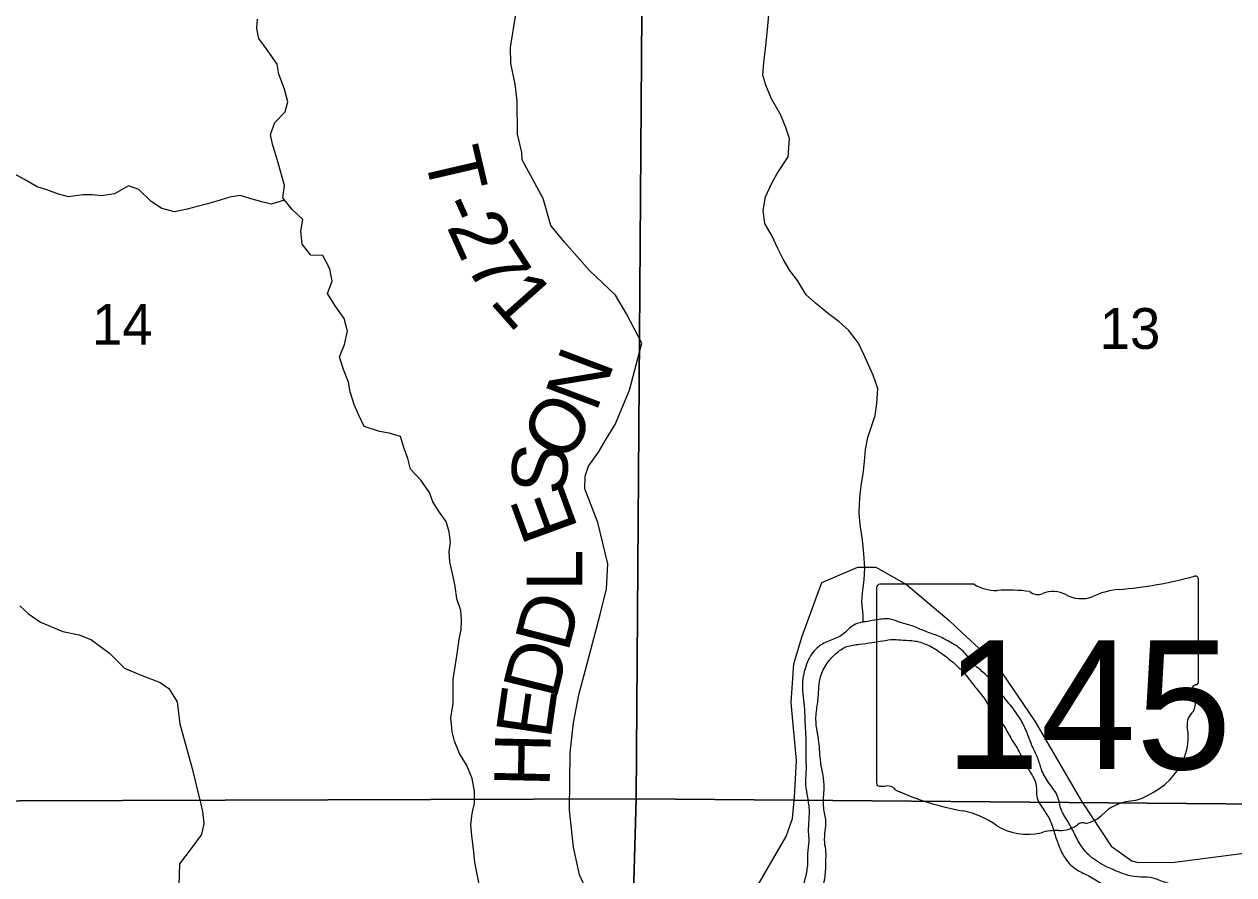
# Model space of a CAD drawing. Extents: x 2043100 to 2470832, y 443715 to 810583.
# Drawn here: x 2282180 to 2288721, y 589957 to 594559 of the extents above; entities that cross this region are included whole.
import ezdxf

# ---------------------------------------------------------------- set-up
doc = ezdxf.new("R2010")
doc.units = 0
for name, color, linetype in [('GM_X_Major_River', 7, 'Continuous'), ('GM_X_Minor_River', 7, 'Continuous'), ('GM_X_Section', 7, 'Continuous'), ('GM_X_Section_Text', 7, 'Continuous'), ('GM_X_State_Location', 7, 'Continuous'), ('GM_X_State_Route', 7, 'Continuous'), ('GM_X_State_Shield', 7, 'Continuous'), ('GM_X_Township_Road', 7, 'Continuous'), ('GM_X_Township_Road_Text', 7, 'Continuous')]:
    doc.layers.add(name, color=color, linetype=linetype)

msp = doc.modelspace()

# ---------------------------------------------------------------- linework, layer by layer
at = {"layer": 'GM_X_Major_River'}
for points in [[(2289253.1, 589996), (2289199.5, 589969), (2289141.9, 589937.9), (2289070.4, 589906.6), (2289016.7, 589881.6), (2288949, 589860.4), (2288881.2, 589845.2), (2288827.3, 589836.2), (2288763, 589843.1), (2288696.7, 589860), (2288646.5, 589863.2), (2288588.4, 589864.2), (2288526, 589883.2), (2288465.7, 589894.1), (2288407.5, 589901.1), (2288339.1, 589920), (2288268.6, 589942.9), (2288200.5, 589945.7), (2288136.1, 589958.6), (2288085.7, 589977.8), (2287952.3, 590051.7), (2287899.2, 590108.9), (2287859.9, 590178.4), (2287824.7, 590244), (2287787.5, 590311.5), (2287768.3, 590381.4), (2287725, 590448.8), (2287683.7, 590520.3), (2287662.6, 590584.1), (2287633.4, 590647.8), (2287606.2, 590717.5), (2287575, 590785.1), (2287533.8, 590848.6), (2287478.5, 590917.8), (2287429.3, 590985.1), (2287366, 591052.2), (2287313.1, 591099.4), (2287257.9, 591166.6), (2287191, 591213.6), (2287124.3, 591248.5), (2287055.7, 591273.4), (2286991.2, 591300.4), (2286916.7, 591323.2), (2286864.3, 591340.3), (2286792.2, 591337), (2286738.3, 591328.1), (2286666.6, 591308.8), (2286605.4, 591257.6), (2286537.8, 591224.3), (2286474.3, 591191.2), (2286421.5, 591122), (2286402.3, 591071.6), (2286389.5, 591003.2), (2286390.6, 590937), (2286397.8, 590869), (2286401, 590802.8), (2286404.2, 590734.7), (2286407.3, 590668.6), (2286406.4, 590604.4), (2286407.8, 590528.2), (2286404.9, 590460), (2286412.1, 590393.9), (2286423.4, 590322), (2286422.6, 590253.8), (2286419.7, 590189.5), (2286422.5, 590139.4), (2286415.7, 590073.2), (2286414.8, 590007), (2286402, 589936.6), (2286379.8, 589835.9), (2286367, 589765.5), (2286334.2, 589690.7), (2286311.2, 589634.2), (2286270.3, 589565.3), (2286235.2, 589510.5), (2286206.1, 589455.9), (2286164.9, 589405), (2286114, 589340), (2286073.1, 589275.1), (2286038, 589220.3), (2285977.1, 589149.1), (2285924.3, 589076), (2285851.4, 589006.6), (2285790.4, 588945.3), (2285733.3, 588892.2), (2285686.3, 588825.2), (2285639.2, 588772.3), (2285570.2, 588706.9), (2285509.2, 588647.7), (2285444.3, 588580.4)], [(2285417.4, 588451.6), (2286126.8, 589179.8), (2286173.7, 589250.8), (2286216.5, 589317.7), (2286257.3, 589390.6), (2286304.2, 589461.6), (2286341.2, 589518.4), (2286384.1, 589587.3), (2286442.2, 589700.6), (2286474.9, 589777.4), (2286482, 589829.7), (2286500.8, 589900.2), (2286513.5, 589976.6), (2286514.6, 590030.8), (2286515.7, 590080.9), (2286508.8, 590132.9), (2286511.7, 590195.1), (2286514.8, 590247.3), (2286503.5, 590319.3), (2286502.5, 590377.5), (2286505.6, 590427.7), (2286500.5, 590495.8), (2286487.2, 590565.7), (2286482.2, 590621.8), (2286477.3, 590675.8), (2286468.3, 590731.8), (2286461.1, 590799.9), (2286469.7, 590882.2), (2286476.4, 590956.6), (2286483.3, 591018.8), (2286516.1, 591093.6), (2286567.1, 591152.7), (2286628.5, 591191.8), (2286696.4, 591205), (2286764.3, 591214.2), (2286822.3, 591223.2), (2286882.2, 591230.3), (2286932.4, 591227.2), (2286996.5, 591222.3), (2287073.1, 591197.5), (2287141.9, 591154.6), (2287211, 591099.7), (2287266, 591044.5), (2287321.3, 590975.2), (2287376.6, 590904), (2287413.8, 590840.5), (2287473.1, 590769.3), (2287514.4, 590697.8), (2287555.6, 590632.4), (2287597.1, 590548.9), (2287634.2, 590489.3), (2287653.1, 590437.5), (2287656.1, 590381.4), (2287689.3, 590313.8), (2287728.5, 590250.3), (2287751.7, 590180.5), (2287777, 590110.8), (2287810.2, 590045.2), (2287873.3, 589984.1), (2287938, 589951.2), (2288008.8, 589910.3), (2288059.2, 589889.1), (2288192.6, 589823.2), (2288260.8, 589818.4), (2288315, 589811.3), (2288389.3, 589800.6), (2288451.4, 589795.6), (2288515.4, 589802.8), (2288577.5, 589799.8), (2288628.1, 589768.6), (2288696.6, 589745.7), (2288763, 589732.8), (2288828.8, 589748), (2288897, 589739.2), (2288966.5, 589776.5), (2289032.2, 589799.7), (2289103.8, 589827), (2289226.9, 589891.3), (2289296.1, 589942.6), (2289369.6, 589974), (2289429.3, 589999.1)]]:
    msp.add_spline(points, degree=3, dxfattribs=at)
at = {"layer": 'GM_X_Minor_River'}
for points in [[(2283552.7, 593808.5), (2283521.9, 593910.8), (2283511.5, 593962.8), (2283535.2, 594027), (2283590.9, 594085.5), (2283604.6, 594139.7), (2283588.1, 594207.6), (2283557.5, 594289.5), (2283547.1, 594343.5), (2283494.5, 594421.3), (2283448, 594481.1), (2283437.6, 594535.1), (2283441.3, 594587.2)], [(2286310.6, 593842.2), (2286317.7, 593940.5), (2286299.3, 594000.5), (2286268.9, 594070.4), (2286220.3, 594156.2), (2286189.8, 594230.1), (2286173.5, 594284), (2286179, 594352.2), (2286188.4, 594428.3), (2286196, 594494.4), (2286201.6, 594550.5), (2286207.1, 594610.7)], [(2286716.1, 591322.1), (2286716.4, 591363.4), (2286709.5, 591431.5), (2286712.8, 591483.7), (2286721.9, 591554), (2286725, 591618.2), (2286720, 591694.3), (2286713, 591768.4), (2286699.9, 591852.4), (2286695.1, 591912.5), (2286696.4, 591966.7), (2286699.8, 592016.8), (2286707, 592075.1), (2286716.3, 592127.3), (2286723.5, 592193.6), (2286728.7, 592257.8), (2286741.8, 592324.1), (2286763, 592388.5), (2286782.3, 592442.9), (2286791.5, 592507.2), (2286796.4, 592587.5), (2286771.4, 592661.3), (2286744.7, 592717.1), (2286721.9, 592768.9), (2286691.1, 592832.7), (2286638, 592904.2), (2286587.4, 592949.6), (2286528.7, 592993), (2286459.8, 593050.2), (2286409.2, 593095.7), (2286362.1, 593173.3), (2286319.3, 593226.8), (2286284.4, 593288.5), (2286255.6, 593346.3), (2286224.7, 593412.1), (2286185.7, 593481.7), (2286176.8, 593551.8), (2286187.8, 593626.1), (2286222.9, 593698.8), (2286252.3, 593751.2), (2286310.6, 593842.2)], [(2283588.1, 593607.8), (2283514.6, 593585.3), (2283464.4, 593598.8), (2283400.2, 593616.1), (2283347.9, 593631.6), (2283292, 593623), (2283222.2, 593602.2), (2283170.3, 593587.6), (2283114.4, 593573), (2283060.5, 593558.4), (2282992.7, 593543.6), (2282924.4, 593562.9), (2282865.9, 593600.3), (2282799.1, 593665.7), (2282742.9, 593685.1), (2282667.3, 593642.2), (2282597.4, 593631.4), (2282547.3, 593636.9), (2282497.2, 593636.3), (2282419.3, 593625.5), (2282365.1, 593638.9), (2282302.8, 593662.2), (2282250.5, 593679.7), (2282182, 593719), (2282048.8, 593790.8)], [(2284641.4, 589898.2), (2284628.7, 589960.1), (2284616, 590024.1), (2284609.1, 590098.1), (2284600.3, 590168.1), (2284595.6, 590228.2), (2284602.9, 590288.3), (2284614.3, 590344.5), (2284615.6, 590410.7), (2284602.8, 590478.6), (2284574, 590548.4), (2284533.2, 590614.1), (2284506.4, 590679.9), (2284493.8, 590731.8), (2284486.9, 590807.8), (2284500.1, 590882.1), (2284498.6, 591016.3), (2284511.7, 591094.5), (2284522.9, 591164.8), (2284532.2, 591233), (2284543.6, 591283.2), (2284545, 591335.2), (2284540.4, 591387.3), (2284519.7, 591451.2), (2284510.9, 591519.2), (2284498.2, 591579.1), (2284481.4, 591651), (2284478.7, 591705.1), (2284484.2, 591757.2), (2284477.5, 591813.2), (2284460.9, 591869.1), (2284424.2, 591920.8), (2284389.6, 591974.5), (2284371, 592026.4), (2284324.2, 592092), (2284269.5, 592151.5), (2284254.8, 592209.4), (2284234.2, 592263.2), (2284215.4, 592329.1), (2284153.2, 592346.5), (2284101, 592355.9), (2284018.7, 592383.1), (2283987.9, 592446.8), (2283963.3, 592502.6), (2283942.5, 592570.5), (2283933.9, 592622.5), (2283907.1, 592690.3), (2283884.3, 592760.2), (2283911.6, 592826.6), (2283928.7, 592898.8), (2283910, 592966.7), (2283861.1, 593036.3), (2283820.3, 593102), (2283845.6, 593168.3), (2283832.8, 593236.3), (2283794, 593308), (2283729.9, 593309.3), (2283683.2, 593368.9), (2283676.4, 593438.9), (2283685.7, 593503.1), (2283629, 593556.5), (2283578.3, 593620.1), (2283587.5, 593686.3), (2283552.7, 593808.5)]]:
    msp.add_lwpolyline(points, dxfattribs=at)
at = {"layer": 'GM_X_Section'}
for points in [[(2285527, 595624.4), (2285488.7, 590368.9), (2279930.5, 590350), (2279924.1, 595678.5)], [(2290839.6, 595604.2), (2290822.7, 592618.4), (2290804.8, 590323.2), (2285488.7, 590368.9), (2285527, 595624.4)], [(2279930.5, 590350), (2285488.7, 590368.9), (2285340.5, 585099.5), (2279863.4, 585191.2)], [(2290804.8, 590323.2), (2290783.5, 587383.7), (2290759.7, 585082.7), (2285340.5, 585099.5), (2285488.7, 590368.9)]]:
    msp.add_lwpolyline(points, close=True, dxfattribs=at)
at = {"layer": 'GM_X_State_Route'}
msp.add_lwpolyline([(2286070.7, 589769.3), (2286300.1, 590165.1), (2286334, 590261.5), (2286345.6, 590379.9), (2286356.3, 590574.5), (2286327.9, 590890), (2286341.4, 591098.1), (2286386.4, 591248.1), (2286441, 591396.8), (2286493.2, 591538.8), (2286687.6, 591621.3), (2286785.2, 591620.9), (2286951.7, 591528.3), (2287032.2, 591459.9), (2287182.1, 591332.4), (2287249.6, 591269.1), (2287434.7, 591099.1), (2287644.3, 590788.7), (2287898.3, 590356.1), (2288057.5, 590111.8), (2288170.1, 590033.8), (2288204.2, 590023.9), (2288400.1, 590025.1), (2288819, 590079.1)], dxfattribs=at)
at = {"layer": 'GM_X_State_Shield'}
for p, q in [((2288529.8, 591002.7), (2288529.8, 591555.5)), ((2286789.6, 591511.1), (2286789.6, 590454.5)), ((2287316.3, 591529.3), (2286806.7, 591529.3)), ((2288529.6, 591002.9), (2288529.8, 591002.7))]:
    msp.add_line(p, q, dxfattribs=at)
for centre, major_axis, start_param, end_param in [((2287909.9, 592969.8), (1845.5, 0), 4.814394, 5.042369), ((2288510.5, 591557.8), (19.4, 0), 6.141152, 7.989035), ((2286809.5, 591513.4), (20.2, 0), 1.712693, 3.28349), ((2287437.7, 591652), (195.5, 0), 4.042523, 4.731795), ((2287502.5, 590936.1), (702, 0), 1.404758, 1.657858), ((2287661.9, 591518.8), (56.4, 0), 3.836095, 5.185415), ((2287744.7, 591396.7), (117.3, 0), 0.950623, 2.079405), ((2288145.3, 591206.6), (371.3, 0), 1.699011, 2.107814), ((2287896.1, 591564.2), (141.1, 0), 4.081561, 5.145723), ((2288525.3, 590962.2), (30, 0), 1.883978, 3.671073), ((2288509.1, 591000.6), (20.7, 0), 5.05454, 6.418171), ((2288334.6, 590892.3), (180, 0), 5.934695, 6.695948), ((2288599.2, 590771.4), (130.9, 0), 2.387724, 3.262537), ((2288013.3, 590701.1), (461.6, 0), 5.101752, 6.440018), ((2286809.7, 590452.2), (20.3, 0), 3.00124, 4.508301), ((2286812.8, 590560.3), (155.2, 0), 4.665946, 4.897461), ((2286844.5, 590393.5), (56, 0), 0.519207, 1.627899), ((2287551.1, 591342.9), (1332.7, 0), 4.195997, 4.488961), ((2287153.8, 589979.8), (417, 0), 0.823519, 1.323587), ((2288207.9, 590157.8), (252.8, 0), 1.647645, 2.488434), ((2287904.5, 590206.8), (39.7, 0), 1.147584, 2.315152), ((2287887.6, 590352.1), (149.1, 0), 4.937069, 5.64225), ((2287604.8, 590388.3), (264.6, 0), 4.026481, 4.996735), ((2287757.7, 590022.9), (217.4, 0), 1.495662, 1.94098), ((2287777, 590309.1), (141, 0), 4.691044, 5.507374)]:
    msp.add_ellipse(centre, major_axis=major_axis, ratio=0.8, start_param=start_param, end_param=end_param, dxfattribs=at)
at = {"layer": 'GM_X_Township_Road'}
for points in [[(2285243.8, 589823.3), (2285182.8, 589957.8), (2285149.8, 590106.1), (2285129.1, 590306.5), (2285133.1, 590616.7), (2285150.1, 590778.8), (2285179.1, 590930.7), (2285222.1, 591092.6), (2285293.8, 591366.4), (2285328.7, 591504.3), (2285335.5, 591640.4), (2285281.1, 591862.9), (2285212.3, 592045.5), (2285212.8, 592113.6), (2285231.1, 592167.5), (2285285.5, 592243.2), (2285328, 592317), (2285376.4, 592392.8), (2285452.3, 592580.2), (2285519.8, 592833.2), (2285437, 592991.4), (2285377, 593093.4), (2285236, 593226.5), (2285101.2, 593379.5), (2285027.8, 593470.1), (2284986.8, 593616.5), (2284872.3, 593825.5), (2284871.4, 593864.8), (2284846.6, 593964.8), (2284845.2, 594145.2), (2284834.5, 594235.3), (2284811.7, 594347.4), (2284809, 594433.5), (2284835.7, 594602.1)], [(2282155.7, 591413.3), (2282203.4, 591368.9), (2282267, 591324.5), (2282388.5, 591273.6), (2282476.3, 591255), (2282544.1, 591228.5), (2282641.5, 591155.8), (2282722.9, 591075.2), (2282812.5, 591036.6), (2282914.1, 590997.8), (2282961.9, 590965.5), (2283007.3, 590893.1), (2283020.6, 590774.9), (2283088.9, 590532.2), (2283135.6, 590339.7), (2283143.3, 590299.7), (2283150.9, 590235.5), (2283138.5, 590175.6), (2283082.1, 590099.9), (2283019.6, 590016.2), (2283014.5, 589842.1)]]:
    msp.add_lwpolyline(points, dxfattribs=at)

# ---------------------------------------------------------------- texts
at = {"layer": 'GM_X_Section_Text'}
for s, p in [('14', (2282546, 592824.7)), ('13', (2287995.4, 592802.7))]:
    msp.add_text(s, height=220.83, rotation=0.00001, dxfattribs=at).set_placement(p)
at = {"layer": 'GM_X_State_Location'}
for s in ['s', 'r']:
    msp.add_text(s, height=0.0000833, dxfattribs=at).set_placement((2287640.3, 590913))
msp.add_text('145', height=0.0000833, rotation=0.00001, dxfattribs=at).set_placement((2287287, 590839.8))
at = {"layer": 'GM_X_State_Shield'}
msp.add_text('145', height=696.1, dxfattribs=at).set_placement((2287156.5, 590529))
at = {"layer": 'GM_X_Township_Road_Text'}
for s, rotation, p in [('T', 283.17451, (2284340.3, 593855)), ('-', 294.21466, (2284411.6, 593577)), ('2', 294.19762, (2284462.2, 593464.6)), ('7', 302.69611, (2284561, 593253.4)), ('1', 311.57948, (2284691.4, 593057.5)), ('N', 69.33883, (2285272, 592453.8)), ('O', 59.40295, (2285113.1, 592175.4)), ('S', 84.51776, (2285104.5, 592006.7)), ('E', 110.11629, (2285177.2, 591830.8)), ('L', 90.00664, (2285197.2, 591493.8)), ('D', 75.41069, (2285120.1, 591155.7)), ('D', 76.00085, (2285056.5, 590900.4)), ('E', 81.82989, (2285026.1, 590686.2)), ('H', 88.7395, (2285021.1, 590431.7))]:
    msp.add_text(s, height=300, rotation=rotation, dxfattribs=at).set_placement(p)

doc.saveas('drawing.dxf')
